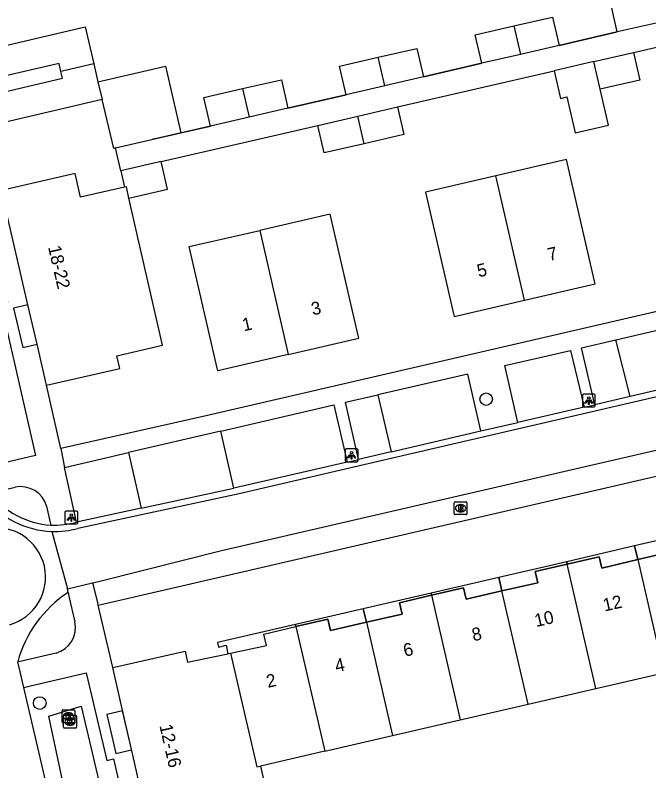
# Model space of a CAD drawing. Extents: x 156414 to 157775, y 382335 to 383765.
# Drawn here: x 157072.2 to 157121.3, y 383327.9 to 383386.6 of the extents above; entities that cross this region are included whole.
import ezdxf

# ---------------------------------------------------------------- set-up
doc = ezdxf.new("R2010")
doc.units = 0
for name, color, linetype in [('IMGEO_Boom', 7, 'Continuous'), ('IMGEO_Brandkraan', 7, 'Continuous'), ('IMGEO_Greppel_droge_sloot', 7, 'Continuous'), ('IMGEO_Kolk', 7, 'Continuous'), ('IMGEO_Lichtpunt', 7, 'Continuous'), ('IMGEO_Muur', 7, 'Continuous'), ('IMGEO_Pand', 7, 'Continuous'), ('IMGEO_Pand_nummerreeks', 7, 'Continuous'), ('IMGEO_Pand_overbouw', 7, 'Continuous'), ('IMGEO_Rijbaan_lokaal_gesloten', 7, 'Continuous'), ('IMGEO_Rijbaan_lokaal_open', 7, 'Continuous'), ('IMGEO_Voetpad_open', 7, 'Continuous')]:
    doc.layers.add(name, color=color, linetype=linetype)

msp = doc.modelspace()

# ---------------------------------------------------------------- linework, layer by layer
at = {"layer": 'IMGEO_Boom'}
for centre in [(157108.704, 383356.752), (157074.082, 383333.169)]:
    msp.add_circle(centre, 0.489, dxfattribs=at)
at = {"layer": 'IMGEO_Brandkraan'}
for p, q in [((157106.214, 383347.865), (157106.214, 383348.717)), ((157106.289, 383348.791), (157107.141, 383348.791)), ((157107.215, 383348.717), (157107.215, 383347.865)), ((157106.702, 383348.571), (157106.727, 383348.571)), ((157107.141, 383347.791), (157106.289, 383347.791)), ((157106.725, 383348.011), (157106.7, 383348.011))]:
    msp.add_line(p, q, dxfattribs=at)
for points in [[(157106.214, 383347.865), (157106.214, 383348.717)], [(157106.289, 383348.791), (157107.141, 383348.791)], [(157107.215, 383348.717), (157107.215, 383347.865)], [(157106.562, 383348.491), (157106.562, 383348.091), (157106.775, 383348.091)], [(157106.793, 383348.491), (157106.562, 383348.491)], [(157106.741, 383348.41), (157106.687, 383348.41), (157106.687, 383348.334)], [(157106.687, 383348.334), (157106.74, 383348.334)], [(157106.749, 383348.258), (157106.687, 383348.258), (157106.687, 383348.177)], [(157106.687, 383348.177), (157106.749, 383348.177)], [(157107.141, 383347.791), (157106.289, 383347.791)]]:
    msp.add_lwpolyline(points, dxfattribs=at)
for centre, radius, start, end in [((157106.291, 383348.715), 0.0765, 91.55205, 178.44795), ((157106.291, 383348.715), 0.0765, 91.55205, 178.44795), ((157107.139, 383348.715), 0.0765, 1.55205, 88.44795), ((157107.139, 383348.715), 0.0765, 1.55205, 88.44795), ((157106.742, 383348.372), 0.0379, 267.82845, 90.93552), ((157106.75, 383348.217), 0.0404, 269.87594, 90.50774), ((157106.781, 383348.342), 0.251, 268.66757, 293.53466), ((157106.797, 383348.346), 0.145, 59.4692, 91.53667), ((157106.822, 383348.393), 0.0922, 285.51372, 58.15012), ((157106.827, 383348.201), 0.105, 301.31148, 78.98903), ((157106.291, 383347.867), 0.0765, 181.55205, 268.44795), ((157106.291, 383347.867), 0.0765, 181.55205, 268.44795), ((157107.139, 383347.867), 0.0765, 271.55205, 358.44795), ((157107.139, 383347.867), 0.0765, 271.55205, 358.44795)]:
    msp.add_arc(centre, radius, start, end, dxfattribs=at)
for centre, major_axis, ratio, start_param, end_param in [((157106.701, 383348.291), (-0.387, 0.002), 0.722429, 4.712389, 7.853982), ((157106.726, 383348.291), (-0.39, 0.002), 0.717154, 1.570796, 4.712389)]:
    msp.add_ellipse(centre, major_axis=major_axis, ratio=ratio, start_param=start_param, end_param=end_param, dxfattribs=at)
at = {"layer": 'IMGEO_Greppel_droge_sloot'}
msp.add_lwpolyline([(157084.958, 383288.374), (157077.482, 383319.51), (157074.777, 383332.143), (157077.297, 383332.938), (157087.63, 383289.026), (157084.958, 383288.374)], dxfattribs=at)
at = {"layer": 'IMGEO_Kolk'}
for p, q in [((157075.807, 383331.711), (157075.807, 383332.563)), ((157075.882, 383332.637), (157076.734, 383332.637)), ((157076.295, 383332.417), (157076.32, 383332.417)), ((157076.808, 383332.563), (157076.808, 383331.711)), ((157075.932, 383331.299), (157075.932, 383332.151)), ((157076.007, 383332.225), (157076.859, 383332.225)), ((157076.318, 383331.857), (157076.293, 383331.857)), ((157076.42, 383332.005), (157076.445, 383332.005)), ((157076.933, 383332.151), (157076.933, 383331.299)), ((157076.734, 383331.637), (157075.882, 383331.637)), ((157076.859, 383331.225), (157076.007, 383331.225)), ((157076.443, 383331.445), (157076.418, 383331.445))]:
    msp.add_line(p, q, dxfattribs=at)
for points in [[(157075.807, 383331.711), (157075.807, 383332.563)], [(157075.882, 383332.637), (157076.734, 383332.637)], [(157076.128, 383332.337), (157076.251, 383332.337), (157076.251, 383332.186), (157076.381, 383332.337), (157076.545, 383332.337), (157076.399, 383332.186), (157076.552, 383331.937), (157076.4, 383331.937), (157076.315, 383332.101), (157076.251, 383332.034), (157076.251, 383331.937), (157076.128, 383331.937), (157076.128, 383332.337)], [(157076.808, 383332.563), (157076.808, 383331.711)], [(157075.932, 383331.299), (157075.932, 383332.151)], [(157076.007, 383332.225), (157076.859, 383332.225)], [(157076.253, 383331.925), (157076.376, 383331.925), (157076.376, 383331.774), (157076.506, 383331.925), (157076.67, 383331.925), (157076.524, 383331.774), (157076.677, 383331.525), (157076.525, 383331.525), (157076.44, 383331.689), (157076.376, 383331.622), (157076.376, 383331.525), (157076.253, 383331.525), (157076.253, 383331.925)], [(157076.933, 383332.151), (157076.933, 383331.299)], [(157076.734, 383331.637), (157075.882, 383331.637)], [(157076.859, 383331.225), (157076.007, 383331.225)]]:
    msp.add_lwpolyline(points, dxfattribs=at)
for centre, start, end in [((157075.884, 383332.561), 91.55205, 178.44795), ((157075.884, 383332.561), 91.55205, 178.44795), ((157076.732, 383332.561), 1.55205, 88.44795), ((157076.732, 383332.561), 1.55205, 88.44795), ((157075.884, 383331.713), 181.55205, 268.44795), ((157075.884, 383331.713), 181.55205, 268.44795), ((157076.009, 383332.149), 91.55205, 178.44795), ((157076.009, 383332.149), 91.55205, 178.44795), ((157076.732, 383331.713), 271.55205, 358.44795), ((157076.732, 383331.713), 271.55205, 358.44795), ((157076.857, 383332.149), 1.55205, 88.44795), ((157076.857, 383332.149), 1.55205, 88.44795), ((157076.009, 383331.301), 181.55205, 268.44795), ((157076.009, 383331.301), 181.55205, 268.44795), ((157076.857, 383331.301), 271.55205, 358.44795), ((157076.857, 383331.301), 271.55205, 358.44795)]:
    msp.add_arc(centre, 0.0765, start, end, dxfattribs=at)
for centre, major_axis, ratio, start_param, end_param in [((157076.294, 383332.137), (-0.387, 0.002), 0.722429, 4.712389, 7.853982), ((157076.319, 383332.137), (-0.39, 0.002), 0.717154, 1.570796, 4.712389), ((157076.419, 383331.725), (-0.387, 0.002), 0.722429, 4.712389, 7.853982), ((157076.444, 383331.725), (-0.39, 0.002), 0.717154, 1.570796, 4.712389)]:
    msp.add_ellipse(centre, major_axis=major_axis, ratio=ratio, start_param=start_param, end_param=end_param, dxfattribs=at)
at = {"layer": 'IMGEO_Lichtpunt'}
for p, q in [((157116.164, 383357.048), (157116.164, 383356.241)), ((157116.164, 383357.048), (157116.164, 383356.241)), ((157117.066, 383357.143), (157116.258, 383357.143)), ((157117.066, 383357.143), (157116.258, 383357.143)), ((157117.16, 383356.241), (157117.16, 383357.048)), ((157117.16, 383356.241), (157117.16, 383357.048)), ((157116.258, 383356.147), (157117.066, 383356.147)), ((157116.258, 383356.147), (157117.066, 383356.147)), ((157097.767, 383352.802), (157097.767, 383351.995)), ((157097.767, 383352.802), (157097.767, 383351.995)), ((157098.669, 383352.897), (157097.861, 383352.897)), ((157098.669, 383352.897), (157097.861, 383352.897)), ((157098.763, 383351.995), (157098.763, 383352.802)), ((157098.763, 383351.995), (157098.763, 383352.802)), ((157097.861, 383351.901), (157098.669, 383351.901)), ((157097.861, 383351.901), (157098.669, 383351.901)), ((157076.028, 383347.969), (157076.028, 383347.162)), ((157076.028, 383347.969), (157076.028, 383347.162)), ((157076.93, 383348.064), (157076.122, 383348.064)), ((157076.93, 383348.064), (157076.122, 383348.064)), ((157077.024, 383347.162), (157077.024, 383347.969)), ((157077.024, 383347.162), (157077.024, 383347.969)), ((157076.122, 383347.068), (157076.93, 383347.068)), ((157076.122, 383347.068), (157076.93, 383347.068))]:
    msp.add_line(p, q, dxfattribs=at)
for points in [[(157116.538, 383356.712), (157116.577, 383356.684), (157116.389, 383356.422), (157116.351, 383356.449), (157116.538, 383356.712)], [(157116.64, 383356.664), (157116.687, 383356.664), (157116.687, 383356.342), (157116.64, 383356.342), (157116.64, 383356.664)], [(157116.75, 383356.684), (157116.788, 383356.711), (157116.975, 383356.449), (157116.936, 383356.421), (157116.75, 383356.684)], [(157098.141, 383352.466), (157098.18, 383352.438), (157097.992, 383352.176), (157097.954, 383352.203), (157098.141, 383352.466)], [(157098.243, 383352.418), (157098.29, 383352.418), (157098.29, 383352.096), (157098.243, 383352.096), (157098.243, 383352.418)], [(157098.353, 383352.438), (157098.391, 383352.465), (157098.578, 383352.203), (157098.539, 383352.175), (157098.353, 383352.438)], [(157076.402, 383347.633), (157076.441, 383347.605), (157076.253, 383347.343), (157076.215, 383347.37), (157076.402, 383347.633)], [(157076.504, 383347.585), (157076.551, 383347.585), (157076.551, 383347.263), (157076.504, 383347.263), (157076.504, 383347.585)], [(157076.614, 383347.605), (157076.652, 383347.632), (157076.839, 383347.37), (157076.8, 383347.342), (157076.614, 383347.605)]]:
    msp.add_lwpolyline(points, dxfattribs=at)
for centre in [(157116.663, 383356.846), (157098.266, 383352.6), (157076.527, 383347.767)]:
    msp.add_circle(centre, 0.0994, dxfattribs=at)
for centre, start, end in [((157116.258, 383357.048), 90, 180), ((157116.258, 383357.048), 90, 180), ((157117.066, 383357.048), 0, 90), ((157117.066, 383357.048), 0, 90), ((157116.258, 383356.241), 180, 270), ((157116.258, 383356.241), 180, 270), ((157117.066, 383356.241), 270, 0), ((157117.066, 383356.241), 270, 360), ((157097.861, 383352.802), 90, 180), ((157097.861, 383352.802), 90, 180), ((157098.669, 383352.802), 0, 90), ((157098.669, 383352.802), 0, 90), ((157097.861, 383351.995), 180, 270), ((157097.861, 383351.995), 180, 270), ((157098.669, 383351.995), 270, 0), ((157098.669, 383351.995), 270, 360), ((157076.122, 383347.969), 90, 180), ((157076.122, 383347.969), 90, 180), ((157076.93, 383347.969), 0, 90), ((157076.93, 383347.969), 0, 90), ((157076.122, 383347.162), 180, 270), ((157076.122, 383347.162), 180, 270), ((157076.93, 383347.162), 270, 0), ((157076.93, 383347.162), 270, 360)]:
    msp.add_arc(centre, 0.0946, start, end, dxfattribs=at)
at = {"layer": 'IMGEO_Muur'}
for points in [[(157118.87, 383385.244), (157114.359, 383384.201)], [(157108.357, 383382.813), (157103.836, 383381.768)], [(157097.835, 383380.38), (157093.324, 383379.336)], [(157087.312, 383377.946), (157082.801, 383376.903)]]:
    msp.add_lwpolyline(points, dxfattribs=at)
at = {"layer": 'IMGEO_Pand'}
for points in [[(157118.87, 383385.244), (157118.363, 383387.445), (157121.374, 383388.14)], [(157110.85, 383385.709), (157113.852, 383386.403), (157114.359, 383384.201)], [(157068.667, 383383.561), (157077.598, 383385.638), (157078.271, 383382.77)], [(157108.357, 383382.813), (157107.85, 383385.017), (157110.85, 383385.709)], [(157110.85, 383385.709), (157111.358, 383383.507)], [(157121.88, 383385.94), (157118.87, 383385.244)], [(157100.327, 383383.279), (157103.329, 383383.972), (157103.836, 383381.768)], [(157114.359, 383384.201), (157111.358, 383383.507)], [(157075.715, 383382.182), (157075.578, 383382.807), (157069.173, 383381.318), (157068.667, 383383.561)], [(157111.358, 383383.507), (157108.357, 383382.813)], [(157117.053, 383382.943), (157120.13, 383383.654)], [(157120.13, 383383.654), (157120.625, 383381.51), (157117.548, 383380.8)], [(157078.271, 383382.77), (157075.715, 383382.182)], [(157078.271, 383382.77), (157078.596, 383381.385)], [(157097.835, 383380.38), (157097.327, 383382.586), (157100.327, 383383.279)], [(157100.836, 383381.074), (157100.327, 383383.279)], [(157117.053, 383382.943), (157113.976, 383382.233)], [(157117.548, 383380.8), (157117.053, 383382.943)], [(157069.972, 383377.91), (157069.446, 383380.149), (157075.833, 383381.649), (157075.715, 383382.182)], [(157078.596, 383381.385), (157083.832, 383382.594), (157085.028, 383377.418)], [(157113.976, 383382.233), (157114.471, 383380.09), (157114.953, 383380.201), (157115.597, 383377.414), (157118.192, 383378.013), (157117.548, 383380.8)], [(157089.809, 383380.85), (157092.816, 383381.544), (157093.324, 383379.336)], [(157103.836, 383381.768), (157100.836, 383381.074)], [(157078.596, 383381.385), (157078.919, 383380.011)], [(157100.836, 383381.074), (157097.835, 383380.38)], [(157087.312, 383377.946), (157086.804, 383380.156), (157089.809, 383380.85)], [(157089.809, 383380.85), (157090.318, 383378.641)], [(157078.919, 383380.011), (157069.972, 383377.91)], [(157079.95, 383376.243), (157079.827, 383376.215), (157078.919, 383380.011)], [(157093.324, 383379.336), (157090.318, 383378.641)], [(157098.738, 383378.712), (157101.827, 383379.426)], [(157101.827, 383379.426), (157102.323, 383377.283), (157099.234, 383376.568)], [(157090.318, 383378.641), (157087.312, 383377.946)], [(157095.649, 383377.997), (157098.738, 383378.712)], [(157099.234, 383376.568), (157098.738, 383378.712)], [(157079.95, 383376.243), (157085.028, 383377.418)], [(157099.234, 383376.568), (157096.145, 383375.854), (157095.649, 383377.997)], [(157083.5, 383375.193), (157080.368, 383374.466)], [(157081, 383372.354), (157083.997, 383373.05), (157083.5, 383375.193)], [(157111.685, 383364.439), (157117.15, 383365.702), (157117.105, 383365.897), (157114.922, 383375.346), (157109.456, 383374.083)], [(157080.66, 383373.21), (157077.239, 383372.428), (157076.822, 383374.251), (157071.117, 383372.956)], [(157080.368, 383374.466), (157080.66, 383373.21)], [(157109.456, 383374.083), (157103.991, 383372.821), (157106.176, 383363.367), (157106.22, 383363.176), (157111.685, 383364.439)], [(157111.685, 383364.439), (157109.456, 383374.083)], [(157074.604, 383357.838), (157073.868, 383361.03), (157073.165, 383364.077), (157071.117, 383372.956)], [(157081, 383372.354), (157080.797, 383373.241), (157080.66, 383373.21)], [(157074.604, 383357.838), (157080.278, 383359.139), (157080.054, 383360.105), (157083.609, 383360.934), (157081, 383372.354)], [(157093.358, 383360.221), (157098.818, 383361.481), (157098.771, 383361.689), (157096.605, 383371.115), (157091.139, 383369.852)], [(157093.358, 383360.221), (157087.897, 383358.96), (157087.852, 383359.155), (157085.674, 383368.59), (157091.139, 383369.852)], [(157091.139, 383369.852), (157093.358, 383360.221)], [(157125.521, 383346.397), (157123.038, 383345.825), (157123.24, 383344.948), (157120.458, 383344.3)], [(157120.458, 383344.3), (157117.676, 383343.651), (157117.473, 383344.528), (157114.99, 383343.955)], [(157120.458, 383344.3), (157122.484, 383335.519)], [(157114.99, 383343.955), (157112.506, 383343.381), (157112.708, 383342.504), (157109.93, 383341.869)], [(157117.217, 383334.3), (157114.99, 383343.955)], [(157109.93, 383341.869), (157107.152, 383341.233), (157106.947, 383342.11), (157104.465, 383341.531)], [(157111.957, 383333.083), (157109.93, 383341.869)], [(157104.465, 383341.531), (157101.982, 383340.952), (157102.186, 383340.076), (157099.412, 383339.439)], [(157104.465, 383341.531), (157106.695, 383331.865)], [(157099.412, 383339.439), (157096.637, 383338.803), (157096.433, 383339.679), (157093.948, 383339.102)], [(157099.412, 383339.439), (157101.44, 383330.649)], [(157088.881, 383337.05), (157091.666, 383337.647), (157091.462, 383338.524), (157093.948, 383339.102)], [(157093.948, 383339.102), (157096.179, 383329.432)], [(157079.744, 383335.925), (157085.345, 383337.211), (157085.546, 383336.334), (157088.662, 383337.003), (157088.881, 383337.05)], [(157088.881, 383337.05), (157090.92, 383328.214), (157091.19, 383328.277)], [(157083.193, 383320.793), (157081.166, 383329.686), (157080.472, 383332.731), (157079.744, 383335.925)], [(157117.217, 383334.3), (157122.484, 383335.519)], [(157111.957, 383333.083), (157117.217, 383334.3)], [(157106.695, 383331.865), (157111.957, 383333.083)], [(157101.44, 383330.649), (157106.695, 383331.865)], [(157096.179, 383329.432), (157101.44, 383330.649)], [(157096.179, 383329.432), (157091.19, 383328.277)], [(157091.19, 383328.277), (157092.001, 383324.718), (157091.74, 383324.659), (157088.413, 383323.901), (157088.829, 383322.077), (157083.193, 383320.793)]]:
    msp.add_lwpolyline(points, dxfattribs=at)
at = {"layer": 'IMGEO_Pand_overbouw'}
for points in [[(157073.165, 383364.077), (157072.053, 383363.817), (157072.758, 383360.767), (157073.868, 383361.03)], [(157125.521, 383346.397), (157125.48, 383346.576), (157120.214, 383345.359), (157120.458, 383344.3), (157123.24, 383344.948), (157123.038, 383345.825)], [(157120.458, 383344.3), (157120.214, 383345.359), (157114.947, 383344.142), (157114.99, 383343.955), (157117.473, 383344.528), (157117.676, 383343.651)], [(157114.99, 383343.955), (157114.947, 383344.142), (157109.686, 383342.926), (157109.93, 383341.869), (157112.708, 383342.504), (157112.506, 383343.381)], [(157109.93, 383341.869), (157109.686, 383342.926), (157104.424, 383341.71), (157104.465, 383341.531), (157106.947, 383342.11), (157107.152, 383341.233)], [(157104.465, 383341.531), (157104.424, 383341.71), (157099.168, 383340.495), (157099.412, 383339.439), (157102.186, 383340.076), (157101.982, 383340.952)], [(157099.412, 383339.439), (157099.168, 383340.495), (157093.907, 383339.279), (157093.948, 383339.102), (157096.433, 383339.679), (157096.637, 383338.803)], [(157093.948, 383339.102), (157093.907, 383339.279), (157087.866, 383337.883), (157087.939, 383337.519), (157088.529, 383337.658), (157088.662, 383337.003), (157088.881, 383337.05), (157091.666, 383337.647), (157091.462, 383338.524)], [(157081.198, 383329.545), (157081.166, 383329.686), (157080.509, 383332.568), (157079.294, 383332.291), (157079.983, 383329.268)]]:
    msp.add_lwpolyline(points, close=True, dxfattribs=at)
at = {"layer": 'IMGEO_Rijbaan_lokaal_gesloten'}
for points in [[(157287.209, 383395.194), (157285.111, 383394.604), (157208.892, 383376.992), (157145.577, 383362.381), (157126.625, 383358.025), (157101.442, 383352.173), (157089.539, 383349.418), (157077.044, 383346.715)], [(157078.182, 383342.503), (157078.747, 383342.641), (157088.163, 383345.003), (157285.174, 383390.571), (157285.976, 383390.748)], [(157075.017, 383346.488), (157076.22, 383342.023)], [(157076.22, 383342.023), (157078.182, 383342.503)], [(157076.277, 383341.748), (157076.22, 383342.023)], [(157072.854, 383334.38), (157072.373, 383336.378)], [(157077.853, 383312.857), (157072.854, 383334.38)]]:
    msp.add_lwpolyline(points, dxfattribs=at)
for centre, radius, start, end in [((157075.268, 383353.419), 6.935, 218.18764, 267.9267), ((157075.263, 383353.456), 6.973, 267.97964, 284.80001), ((157081.393, 383333.924), 9.348, 123.18219, 164.78337)]:
    msp.add_arc(centre, radius, start, end, dxfattribs=at)
at = {"layer": 'IMGEO_Rijbaan_lokaal_open'}
for points in [[(157118.759, 383361.355), (157125.529, 383362.927), (157126.511, 383358.512)], [(157119.868, 383356.955), (157118.759, 383361.355)], [(157108.289, 383354.288), (157107.293, 383358.695), (157100.309, 383357.096)], [(157126.511, 383358.512), (157119.868, 383356.955)], [(157100.309, 383357.096), (157101.329, 383352.66)], [(157119.868, 383356.955), (157117.13, 383356.324)], [(157116.291, 383356.131), (157117.13, 383356.324)], [(157116.291, 383356.131), (157111.171, 383354.952)], [(157108.289, 383354.288), (157111.171, 383354.952)], [(157088.12, 383354.277), (157080.952, 383352.605)], [(157089.144, 383349.84), (157088.12, 383354.277)], [(157101.329, 383352.66), (157108.289, 383354.288)], [(157080.952, 383352.605), (157081.954, 383348.293)], [(157101.329, 383352.66), (157098.802, 383352.075)], [(157097.914, 383351.87), (157089.144, 383349.84)], [(157097.914, 383351.87), (157098.802, 383352.075)], [(157081.954, 383348.293), (157089.144, 383349.84)], [(157081.954, 383348.293), (157076.936, 383347.203)]]:
    msp.add_lwpolyline(points, dxfattribs=at)
for centre, radius, start, end in [((157075.456, 383353.734), 6.779, 219.22229, 265.53291), ((157075.13, 383354.153), 7.181, 268.38862, 284.56728), ((157070.696, 383342.942), 3.835, 285.5165, 100.04894)]:
    msp.add_arc(centre, radius, start, end, dxfattribs=at)
at = {"layer": 'IMGEO_Voetpad_open'}
for points in [[(157061.649, 383407.41), (157071.583, 383364.268), (157071.062, 383364.169), (157073.759, 383352.375), (157069.447, 383351.373)], [(157120.13, 383383.654), (157132.221, 383386.443)], [(157114.359, 383384.201), (157118.87, 383385.244)], [(157103.836, 383381.768), (157108.357, 383382.813)], [(157101.827, 383379.426), (157113.976, 383382.233)], [(157093.324, 383379.336), (157097.835, 383380.38)], [(157083.5, 383375.193), (157095.649, 383377.997)], [(157085.028, 383377.418), (157087.312, 383377.946)], [(157080.368, 383374.466), (157079.95, 383376.243)], [(157139.83, 383367.706), (157086.748, 383355.418), (157075.725, 383352.92)], [(157117.13, 383356.324), (157116.086, 383360.735), (157118.759, 383361.355)], [(157111.171, 383354.952), (157110.153, 383359.359), (157115.25, 383360.541), (157116.291, 383356.131)], [(157075.725, 383352.92), (157074.604, 383357.838)], [(157098.802, 383352.075), (157097.787, 383356.513), (157100.309, 383357.096)], [(157088.12, 383354.277), (157096.899, 383356.307), (157097.914, 383351.87)], [(157078.609, 383340.756), (157142.703, 383355.589)], [(157075.725, 383352.92), (157075.994, 383351.445)], [(157075.994, 383351.445), (157080.952, 383352.605)], [(157076.936, 383347.203), (157075.994, 383351.445)], [(157070.204, 383349.447), (157070.543, 383349.528), (157072.169, 383349.918)], [(157074.614, 383348.439), (157074.864, 383347.275), (157074.928, 383346.975)], [(157078.182, 383342.503), (157078.609, 383340.756)], [(157076.277, 383341.748), (157076.36, 383341.347), (157076.799, 383339.481)], [(157079.744, 383335.925), (157078.609, 383340.756)], [(157075.341, 383337.04), (157072.554, 383336.391), (157072.373, 383336.378)], [(157072.854, 383334.38), (157073.355, 383334.497), (157077.675, 383335.508), (157079.282, 383328.724), (157079.802, 383328.849), (157082.259, 383318.223)]]:
    msp.add_lwpolyline(points, dxfattribs=at)
for centre, radius, start, end in [((157072.61, 383347.886), 2.079, 15.42165, 102.23819), ((157074.785, 383339.028), 2.064, 285.62264, 12.67794)]:
    msp.add_arc(centre, radius, start, end, dxfattribs=at)

# ---------------------------------------------------------------- texts
at = {"layer": 'IMGEO_Pand_nummerreeks'}
for s, rotation, p in [('18-22', 282.98567, (157074.718, 383368.556)), ('7', 13.01253, (157113.586, 383367.465)), ('5', 13.01253, (157108.12, 383366.202)), ('3', 12.99882, (157095.256, 383363.245)), ('1', 12.99882, (157089.903, 383362.009)), ('12', 12.78636, (157117.876, 383340.269)), ('10', 12.78636, (157112.575, 383339.066)), ('8', 12.78636, (157107.713, 383337.963)), ('6', 12.78636, (157102.4, 383336.757)), ('4', 12.78636, (157097.089, 383335.552)), ('2', 12.78842, (157091.773, 383334.346)), ('12-16', 282.83977, (157083.356, 383331.418))]:
    msp.add_text(s, height=1, rotation=rotation, dxfattribs=at).set_placement(p)

doc.saveas('drawing.dxf')
